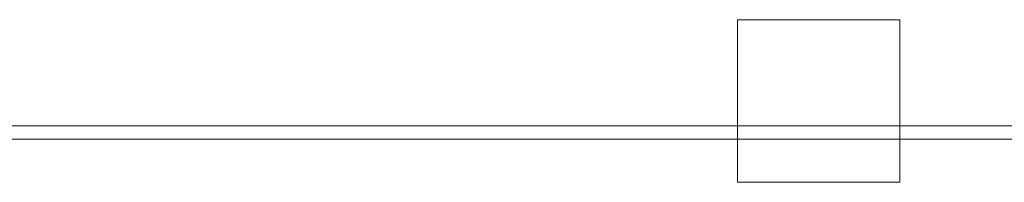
# Model space of a CAD drawing. Header units: feet. Extents: x 8 to 127, y 6 to 90.
# Tile 478 of 538: x 52.64 to 54.458, y 64.023 to 64.323. Entities that reach past the tile are written whole.
import ezdxf

# ---------------------------------------------------------------- set-up
doc = ezdxf.new("R2010")
doc.units = ezdxf.units.FT
doc.header["$MEASUREMENT"] = 0
doc.layers.add('ALV Baixa', color=252, linetype='Continuous')
doc.layers.add('FINA', color=7, linetype='Continuous')

msp = doc.modelspace()

# ---------------------------------------------------------------- linework, layer by layer
at = {"layer": 'ALV Baixa', "lineweight": 5}
for p, q in [((77.2738, 64.127), (48.7152, 64.127)), ((77.2738, 64.102), (48.4652, 64.102))]:
    msp.add_line(p, q, dxfattribs=at)
at = {"layer": 'FINA', "linetype": 'Continuous', "lineweight": 5}
for p, q in [((54.2651, 64.3227), (53.9651, 64.3227)), ((53.9651, 64.3227), (53.9651, 64.0227)), ((54.2651, 64.0227), (54.2651, 64.3227)), ((53.9651, 64.0227), (54.2651, 64.0227))]:
    msp.add_line(p, q, dxfattribs=at)

doc.saveas('drawing.dxf')
